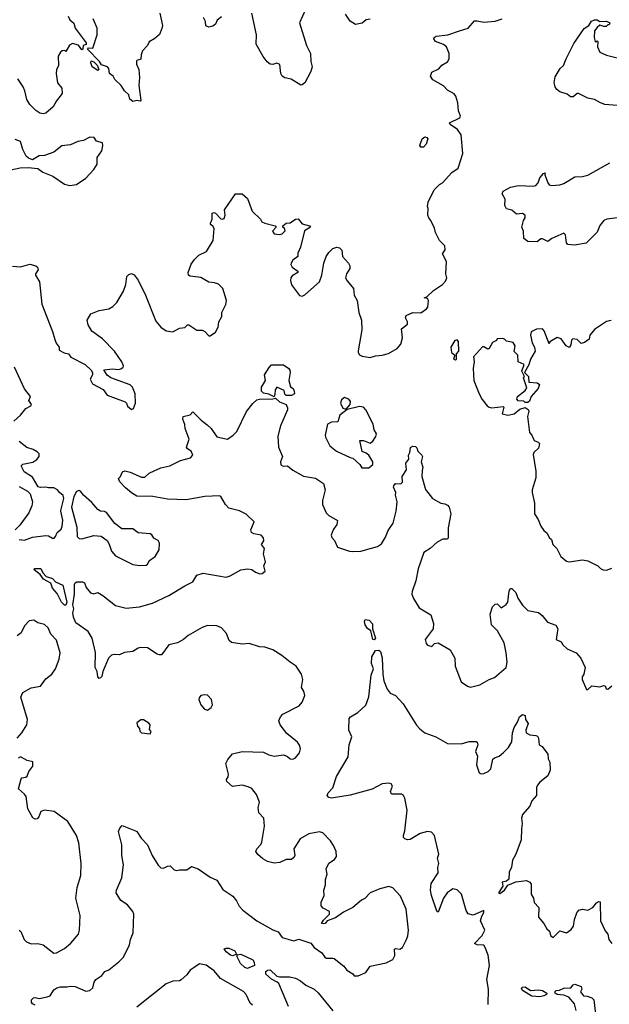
# Model space of a CAD drawing. Extents: x 2056909 to 2160450, y 827444 to 1016825.
# Tile 303 of 501: x 2115388 to 2119806, y 930750 to 938129. Entities that reach past the tile are written whole.
import ezdxf

# ---------------------------------------------------------------- set-up
doc = ezdxf.new("R2010")
doc.units = 0

msp = doc.modelspace()

# ---------------------------------------------------------------- linework, layer by layer
at = {"layer": '0CON10XD'}
for points in [[(2116438.1, 938178.1), (2116459.2, 938085), (2116453.8, 938063.8), (2116435, 938017.5), (2116401.7, 937988.3), (2116357.3, 937962.7), (2116346.7, 937935), (2116308.6, 937895), (2116297.5, 937865), (2116295, 937832.5), (2116266.2, 937823.8), (2116262.7, 937817.3), (2116262.9, 937795), (2116280, 937755), (2116286.7, 937695), (2116280.5, 937635), (2116296.7, 937525), (2116291.7, 937518.3), (2116265, 937522.5), (2116235, 937516.2), (2116214.3, 937534.3), (2116206.7, 937566.7), (2116172.5, 937595), (2116147.5, 937635), (2116101.2, 937681.2), (2116088.8, 937705), (2116060, 937725), (2116055.9, 937764.1), (2116047.5, 937775), (2116000.7, 937790.7), (2115986.4, 937816.4), (2115900, 937905), (2115902.5, 937917.5), (2115937.5, 937915), (2115969.2, 938015), (2115969.2, 938065), (2115938, 938135)], [(2117528.8, 938205), (2117485.6, 938105), (2117536.5, 937935), (2117567.1, 937875), (2117568.6, 937815), (2117579.2, 937775), (2117570.3, 937739.7), (2117525, 937656.7), (2117505, 937640), (2117495, 937638.8), (2117422.7, 937682.7), (2117375, 937693.8), (2117355, 937706.7), (2117343.8, 937725), (2117337, 937793), (2117315, 937803.3), (2117285, 937793.3), (2117265, 937796.7), (2117242.8, 937812.8), (2117212, 937852), (2117160.8, 937945), (2117163.5, 938015), (2117128, 938178)], [(2118015, 938132.5), (2117985, 938127.5), (2117955, 938103.8), (2117905, 938093.3), (2117865, 938117.5), (2117829.5, 938169.5)], [(2115750.9, 938155), (2115765, 938128.1), (2115793.7, 938103.7), (2115805, 938064.2), (2115887.5, 937955), (2115887.5, 937942.5), (2115863.6, 937936.4), (2115861.7, 937908.3), (2115855, 937902.5), (2115828.3, 937938.3), (2115785, 937950), (2115762.3, 937937.7), (2115735, 937890), (2115726.7, 937896.7), (2115706.4, 937896.4), (2115693.8, 937885), (2115677.5, 937855), (2115680, 937785), (2115665, 937752.5), (2115661.4, 937725), (2115671.9, 937655), (2115704.6, 937614.6), (2115706.9, 937575), (2115665, 937521.2), (2115639.2, 937475), (2115585, 937428.6), (2115565, 937422.9), (2115538.1, 937428.1), (2115508.1, 937448.1), (2115464, 937494), (2115441.3, 937531.3), (2115427.1, 937595), (2115413.5, 937625), (2115375.6, 937685.6)], [(2116900.8, 938149.2), (2116867.5, 938125), (2116856.7, 938095), (2116835, 938080), (2116805, 938073.3), (2116783.8, 938083.8), (2116780, 938115), (2116765.8, 938145)], [(2117476.1, 936636.1), (2117505, 936600), (2117560, 936585), (2117567.5, 936575), (2117523, 936547), (2117491.9, 936425), (2117471.7, 936378.3), (2117471.2, 936355), (2117435, 936326), (2117421.2, 936305), (2117418.8, 936295), (2117430, 936275), (2117472.5, 936245), (2117473.3, 936235), (2117430.9, 936209.1), (2117418.8, 936195), (2117416.2, 936175), (2117425, 936142.5), (2117485, 936062.5), (2117505, 936056.2), (2117525, 936066.2), (2117635.5, 936165), (2117652.9, 936215), (2117667.5, 936305), (2117685.8, 936355), (2117704.2, 936385), (2117735, 936414.2), (2117765, 936423.3), (2117785, 936420), (2117802, 936402), (2117806.7, 936355), (2117853, 936303), (2117861.4, 936285), (2117861.4, 936265), (2117838, 936225), (2117830, 936195), (2117842.1, 936172.1), (2117890, 936115), (2117893.8, 936065), (2117916, 936025), (2117930, 935935), (2117948.3, 935878.3), (2117952, 935805), (2117923.8, 935646.2), (2117923.8, 935635), (2117935, 935617.5), (2117955, 935606.7), (2118015, 935596.7), (2118055, 935610), (2118105, 935614.3), (2118152.1, 935627.9), (2118216.7, 935665), (2118245, 935697.5), (2118257.5, 935745), (2118248.3, 935811.7), (2118293, 935847), (2118293.3, 935865), (2118280, 935895), (2118285, 935912.5), (2118335, 935933.3), (2118395, 935931.2), (2118437.7, 935962.3), (2118446.2, 935975), (2118452.5, 936025), (2118445, 936040), (2118420, 936045), (2118438.3, 936051.7), (2118489.5, 936100.5), (2118557.5, 936145), (2118580, 936170), (2118588.2, 936195), (2118581.4, 936225), (2118587.3, 936317.3), (2118557.5, 936375), (2118576.1, 936403.9), (2118573, 936433), (2118533.8, 936475), (2118503.3, 936535), (2118495.9, 936565.9), (2118468.8, 936625), (2118454.3, 936644.3), (2118446.2, 936665), (2118450, 936715), (2118445, 936730), (2118448.3, 936761.7), (2118493.8, 936855), (2118535, 936893.3), (2118557.5, 936905), (2118627.2, 936982.8), (2118673.3, 937015), (2118708.8, 937125), (2118696.2, 937265), (2118669.2, 937305), (2118614.4, 937344.4), (2118610, 937355), (2118685, 937394.3), (2118690, 937405), (2118675.5, 937445), (2118670, 937505), (2118656.6, 937556.6), (2118645, 937572), (2118595, 937601.2), (2118564.1, 937634.1), (2118485, 937677.5), (2118466.7, 937705), (2118476.7, 937735), (2118529.3, 937760.7), (2118551.7, 937788.3), (2118595, 937812.5), (2118606.7, 937835), (2118606.2, 937875), (2118586.1, 937926.1), (2118563.6, 937943.6), (2118504.4, 937964.4), (2118492, 937985), (2118494.2, 937995.8), (2118510, 938005), (2118597.5, 938015), (2118684.6, 938045.4), (2118748.8, 938065), (2118795, 938120), (2118815, 938121.2), (2118865, 938110), (2118951.7, 938118.3), (2119004.6, 938135.4)], [(2119865, 937486.3), (2119773.9, 937493.9), (2119739.2, 937505), (2119695, 937530), (2119645, 937540), (2119575, 937576.5), (2119564.6, 937575.4), (2119535, 937551.1), (2119515, 937551.8), (2119491.6, 937571.6), (2119435, 937589.1), (2119411.9, 937605), (2119399.4, 937625), (2119393.3, 937655), (2119399.3, 937700.7), (2119437.7, 937762.3), (2119464.1, 937785.9), (2119481.9, 937835), (2119539.7, 937950.3), (2119617.5, 938062.5), (2119652.5, 938085), (2119673.3, 938116.7), (2119695, 938126.7), (2119715, 938127.5), (2119736.4, 938116.4), (2119785, 938116.7), (2119810, 938105), (2119805, 938090), (2119795, 938090), (2119781.7, 938078.3), (2119765, 938077.5), (2119735, 938087.5), (2119715, 938070), (2119694.3, 938045.7), (2119692, 937995), (2119700, 937965), (2119705, 937960), (2119715, 937970), (2119720, 937965), (2119716.7, 937925), (2119735, 937884.2), (2119785, 937863.3), (2119875, 937840)], [(2115975, 937747.5), (2115930.8, 937775), (2115922, 937805), (2115925, 937820), (2115945, 937813.3), (2115968.3, 937788.3), (2115982.5, 937755), (2115975, 937747.5)], [(2115265, 936990), (2115391.2, 937018.8), (2115452.3, 937022.3), (2115523.3, 937013.3), (2115562.5, 936985), (2115636.1, 936956.1), (2115725, 936896), (2115765, 936885.8), (2115815, 936894.2), (2115885, 936940), (2115943.3, 937005), (2115970, 937045), (2115970, 937095), (2116003.3, 937145), (2116012.5, 937185), (2116010, 937205), (2115965, 937217.5), (2115945.9, 937245.9), (2115915, 937248.8), (2115865.9, 937224.1), (2115824.2, 937215.8), (2115768.8, 937191.2), (2115705, 937184), (2115645, 937136.7), (2115575, 937110), (2115535, 937108.8), (2115485, 937078.8), (2115455, 937090), (2115437.5, 937105), (2115411.2, 937155), (2115393.3, 937215), (2115355, 937230.8)], [(2118415, 937173.3), (2118395, 937173.3), (2118386.2, 937185), (2118405, 937236.7), (2118425, 937250), (2118440, 937245), (2118447.5, 937235), (2118433.3, 937195), (2118415, 937173.3)], [(2119345, 936467.5), (2119305, 936487.5), (2119293, 936487), (2119266, 936464), (2119195, 936467.5), (2119165, 936490), (2119162.5, 936545), (2119150, 936575), (2119163.3, 936625), (2119176.7, 936645), (2119176, 936665), (2119156.3, 936676.3), (2119110.6, 936670.6), (2119075, 936701.2), (2119035, 936712.5), (2119023.6, 936736.4), (2119026.7, 936785), (2119002.5, 936825), (2119010, 936845), (2119065, 936873.3), (2119125, 936886), (2119235, 936881.2), (2119255, 936886.2), (2119273.3, 936905), (2119285, 936942.5), (2119313.6, 936976.4), (2119325, 936980), (2119322.5, 936965), (2119345.8, 936905), (2119355, 936892), (2119375, 936886), (2119435, 936892), (2119465, 936901.2), (2119547.7, 936952.3), (2119605, 936954.3), (2119645, 936962.9), (2119808.9, 937055)], [(2115335, 936281.2), (2115395, 936277.5), (2115465, 936296.7), (2115510, 936285), (2115522.5, 936275), (2115526, 936255), (2115507.5, 936225), (2115507.5, 936215), (2115537.5, 936165), (2115553.9, 935996.1), (2115635, 935792.5), (2115652.5, 935732.5), (2115661.2, 935705), (2115683.3, 935675), (2115685, 935653.3), (2115721.7, 935631.7), (2115753.8, 935625), (2115770.8, 935600.8), (2115880, 935545), (2115923, 935503), (2115933.8, 935485), (2115933.6, 935466.4), (2115917.5, 935435), (2115935, 935401.2), (2116015, 935356.7), (2116045, 935316.2), (2116177.5, 935265), (2116187.5, 935255), (2116195, 935232.5), (2116225, 935207.5), (2116240, 935215), (2116256.7, 935255), (2116253.8, 935325), (2116234, 935375), (2116215, 935391.9), (2116071.2, 935445), (2116044, 935465), (2116020, 935505), (2116085, 935512.9), (2116125, 935506.8), (2116145, 935512.5), (2116163.8, 935525), (2116166, 935535), (2116152.9, 935565), (2116097.5, 935645), (2116007.8, 935737.8), (2115928.8, 935795), (2115902.3, 935842.3), (2115893.6, 935876.4), (2115922.5, 935925), (2115985, 935950), (2116055, 935963.1), (2116085, 935980), (2116115, 936009.2), (2116165.6, 936095), (2116182.9, 936145), (2116191.1, 936205), (2116205, 936219.2), (2116225, 936226.2), (2116247, 936217), (2116275, 936176.7), (2116330, 936065), (2116408.8, 935868.8), (2116445, 935823.8), (2116485, 935796.7), (2116535, 935790), (2116585, 935817.5), (2116625, 935823.3), (2116645, 935842.5), (2116655, 935842.5), (2116715, 935803.3), (2116755, 935802.5), (2116775, 935792.5), (2116805, 935760), (2116815, 935760), (2116855, 935786.7), (2116876.7, 935825), (2116881.2, 935865), (2116902.5, 935905), (2116903.3, 935935), (2116932, 935995), (2116937.5, 936025), (2116911.2, 936115), (2116877.3, 936147.3), (2116847, 936157), (2116805, 936161.2), (2116745, 936196), (2116665, 936206.2), (2116653.8, 936215), (2116650, 936235), (2116674.2, 936295.8), (2116698.3, 936331.7), (2116731.2, 936365), (2116787.6, 936392.4), (2116837.5, 936475), (2116845.4, 936565), (2116835, 936582.5), (2116818, 936595), (2116816.9, 936605), (2116831.1, 936635), (2116831.1, 936678.9), (2116845, 936684.2), (2116855, 936679.2), (2116895, 936637.5), (2116906, 936634), (2116920, 936640), (2116928.8, 936665), (2116923.3, 936705), (2117005, 936823.3), (2117055, 936823.3), (2117095, 936790), (2117131.2, 936695), (2117192.5, 936635), (2117203.3, 936615), (2117225, 936602.9), (2117303, 936583), (2117310, 936575), (2117282.5, 936545), (2117295, 936523.3), (2117335, 936518.8), (2117355, 936523.8), (2117377, 936547), (2117372.5, 936565), (2117360, 936575), (2117360, 936585), (2117385, 936603.3), (2117415, 936606), (2117456.1, 936633.9), (2117476.1, 936636.1)], [(2119866.7, 936645), (2119786.8, 936633.2), (2119765.4, 936624.6), (2119734.6, 936585.4), (2119715, 936536), (2119633.3, 936455), (2119545, 936439.1), (2119494.3, 936444.3), (2119486, 936456), (2119477, 936517), (2119465, 936530), (2119375, 936490), (2119345, 936467.5)], [(2119820, 935875), (2119785, 935866.2), (2119695, 935806), (2119660.8, 935765), (2119656.5, 935733.5), (2119619.7, 935710.3), (2119595, 935701.2), (2119565, 935732.5), (2119533, 935737), (2119522.7, 935727.3), (2119518.8, 935691.2), (2119505, 935672.5), (2119483.3, 935685), (2119445, 935737.5), (2119415, 935747.5), (2119360, 935715), (2119355, 935700), (2119317.7, 935797.7), (2119305, 935813.3), (2119260.7, 935809.3), (2119220.7, 935789.3), (2119216.7, 935765), (2119227, 935707), (2119246.2, 935675), (2119250, 935645), (2119216.2, 935585), (2119202.5, 935542.5), (2119170, 935485), (2119200, 935455), (2119203, 935413), (2119265, 935407.5), (2119282.5, 935395), (2119273.8, 935365), (2119220, 935305), (2119209.3, 935270.7), (2119195, 935260), (2119175, 935260), (2119165, 935270), (2119122.3, 935272.3), (2119112.5, 935285), (2119118.8, 935305), (2119175, 935348.8), (2119188.8, 935368.8), (2119162.5, 935445), (2119170, 935455), (2119150, 935495), (2119167.5, 935545), (2119124, 935565), (2119120, 935615), (2119093, 935643), (2119100, 935685), (2119085, 935710), (2119035, 935720), (2119020, 935735), (2119005, 935740), (2118965, 935737.5), (2118960, 935725), (2118931.2, 935708.8), (2118906.2, 935663.8), (2118895, 935660), (2118865, 935677.5), (2118855, 935677.5), (2118788.3, 935601.7), (2118793.8, 935565), (2118786.2, 935515), (2118790, 935425), (2118830, 935325), (2118853.4, 935283.4), (2118892, 935235), (2118905, 935224.3), (2118925, 935220), (2119010, 935230), (2119016.7, 935225), (2119002.5, 935175), (2119045, 935166), (2119092.5, 935175), (2119135, 935211.2), (2119175, 935222.5), (2119198.3, 935208.3), (2119202.5, 935195), (2119193.8, 935155), (2119208.8, 935035), (2119225.7, 935015.7), (2119243.8, 934975), (2119274, 934964), (2119282, 934952), (2119275, 934918.8), (2119240.8, 934885), (2119235, 934870), (2119256, 934745), (2119256, 934695), (2119228.8, 934605), (2119228.8, 934585), (2119246.2, 934505), (2119246.9, 934425), (2119274.3, 934384.3), (2119292.6, 934332.6), (2119315, 934301.2), (2119340.5, 934280.5), (2119355, 934247.5), (2119372.5, 934232.5), (2119384.2, 934195), (2119412, 934165), (2119443.8, 934105), (2119485, 934071.2), (2119505, 934066.7), (2119605, 934080.8), (2119644.1, 934074.1), (2119720, 934035), (2119740, 934015), (2119760, 934005), (2119785, 934003.8)], [(2118655, 935580), (2118660, 935585), (2118660, 935625), (2118677.5, 935645), (2118676.1, 935716.1), (2118665, 935730), (2118650, 935725), (2118620, 935675), (2118624.1, 935634.1), (2118650, 935615), (2118640, 935585), (2118655, 935580)], [(2115345, 935120), (2115395, 935165.8), (2115435, 935214.4), (2115470.6, 935235), (2115475.6, 935245.6), (2115457.5, 935275), (2115470, 935305), (2115425, 935363.3), (2115349.2, 935525)], [(2117295, 935302.5), (2117255, 935322), (2117215, 935330), (2117201.2, 935345), (2117200, 935375), (2117230, 935425), (2117221.7, 935468.3), (2117256.4, 935523.6), (2117275, 935542.5), (2117365, 935541.2), (2117403.9, 935513.9), (2117411.7, 935501.7), (2117414.1, 935484.1), (2117403.8, 935425), (2117417.5, 935377.5), (2117436.2, 935365), (2117445.8, 935345.8), (2117446.7, 935325), (2117425, 935312.5), (2117385, 935312), (2117375, 935322.5), (2117369.7, 935349.7), (2117315, 935374.3), (2117301.5, 935355), (2117301.1, 935318.9), (2117295, 935302.5)], [(2116345.7, 931945), (2116380, 931865), (2116425, 931793.3), (2116445, 931773.8), (2116465, 931770), (2116495, 931786), (2116515, 931787.5), (2116545, 931758.8), (2116565, 931753.8), (2116585, 931759.2), (2116641.2, 931758.8), (2116675, 931783.3), (2116726.1, 931766.1), (2116815, 931702), (2116865, 931681.2), (2116910.5, 931610.5), (2116985, 931561.2), (2117014, 931525), (2117032, 931485), (2117060, 931455), (2117165.5, 931375.5), (2117285, 931308), (2117325, 931293.8), (2117355, 931252), (2117443.3, 931226.7), (2117479.3, 931239.3), (2117569.5, 931209.5), (2117593.8, 931175), (2117653.3, 931135), (2117675, 931102.5), (2117685, 931097.1), (2117733.6, 931096.4), (2117745, 931093.3), (2117815.9, 931035.9), (2117840, 931005), (2117885, 930977.5), (2117895, 930963.3), (2117905, 930962.5), (2117925, 930963.8), (2117980.7, 930989.3), (2118015, 931036.2), (2118135, 931060), (2118185, 931087.1), (2118199.5, 931115), (2118197.1, 931162.9), (2118205, 931168.1), (2118236.2, 931163.8), (2118255.7, 931175), (2118287.1, 931235), (2118295.6, 931264.4), (2118301.9, 931305), (2118283.2, 931463.2), (2118241.8, 931561.8), (2118185, 931624.2), (2118155, 931634.2), (2118086.1, 931616.1), (2118014.5, 931585.5), (2117975, 931544), (2117948.3, 931531.7), (2117885, 931475.8), (2117815, 931440.8), (2117755, 931398.8), (2117693.3, 931376.7), (2117677.5, 931355), (2117665, 931352.5), (2117650, 931355), (2117665, 931380), (2117710, 931425), (2117710, 931445), (2117661.7, 931471.7), (2117648.3, 931488.3), (2117646.7, 931515), (2117670, 931565), (2117666.7, 931605), (2117678.8, 931645), (2117678.8, 931685), (2117691.2, 931725), (2117683.6, 931766.4), (2117705, 931807.5), (2117747.5, 931835), (2117763, 931857), (2117760, 931895), (2117740.7, 931940.7), (2117716.7, 931975), (2117660, 932035), (2117635, 932044), (2117555, 932028), (2117490.3, 931989.7), (2117441.2, 931915), (2117450, 931865), (2117445, 931852.5), (2117425, 931836.7), (2117385, 931836.7), (2117337.3, 931812.7), (2117295, 931808), (2117245, 931821.2), (2117209.3, 931839.3), (2117172.3, 931872.3), (2117158, 931895), (2117164.2, 931915), (2117195, 931948.8), (2117201.4, 931965), (2117222, 932085), (2117217.1, 932145), (2117180.8, 932185), (2117174.3, 932225.7), (2117184, 932265), (2117161.7, 932321.7), (2117126.6, 932366.6), (2117101.2, 932378.8), (2117055, 932392), (2116983.6, 932383.6), (2116939.3, 932419.3), (2116938.8, 932435), (2116950, 932455), (2116952, 932475), (2116933.3, 932555), (2116946.7, 932585), (2116983.4, 932626.6), (2117055, 932645.7), (2117215, 932640.6), (2117255, 932619.5), (2117295, 932609.4), (2117365, 932620), (2117395, 932607.5), (2117415, 932589.2), (2117433.9, 932586.1), (2117455, 932596.7), (2117484.1, 932635.9), (2117491.2, 932665), (2117485, 932692.5), (2117470, 932715), (2117389.7, 932779.7), (2117340, 932845), (2117330.8, 932875), (2117341.4, 932905), (2117360, 932925), (2117482.6, 932987.4), (2117504.2, 933015), (2117524, 933065), (2117517.3, 933097.3), (2117500.8, 933125), (2117509.4, 933185), (2117500, 933225), (2117460.6, 933285), (2117414.7, 933314.7), (2117352.9, 933365), (2117285, 933407.5), (2117225, 933426.7), (2117185, 933429.4), (2117107.5, 933455), (2117055, 933450), (2116975, 933461.9), (2116957.2, 933477.2), (2116938, 933528), (2116900.8, 933570.8), (2116865, 933585.6), (2116795, 933589.2), (2116756, 933575), (2116651.2, 933515), (2116616.2, 933485), (2116570.6, 933459.4), (2116505, 933443.3), (2116450.5, 933369.5), (2116435, 933368), (2116417.5, 933375), (2116345, 933422), (2116295.8, 933424.2), (2116275, 933419.2), (2116235, 933394.2), (2116173.9, 933386.1), (2116135, 933369.2), (2116095, 933371.9), (2116075, 933365.8), (2116054, 933345), (2116010.5, 933245), (2116002.6, 933207.4), (2115995, 933195.8), (2115985, 933192.9), (2115975, 933203.8), (2115969.4, 933245), (2115953.5, 933275), (2115956.9, 933386.9), (2115932.1, 933495), (2115901.1, 933545), (2115809.8, 933609.8), (2115791.8, 933651.8), (2115786.7, 933683.3), (2115792.9, 933715), (2115786.2, 933745), (2115798.1, 933825), (2115799.2, 933895), (2115805, 933908.8), (2115817, 933917), (2115860, 933915), (2115875, 933907.5), (2115887.5, 933875), (2115920, 933835), (2115945, 933827.5), (2115975, 933836.2), (2116011.2, 933815), (2116105, 933738), (2116185, 933720), (2116285, 933729.1), (2116384.1, 933755.9), (2116506.5, 933813.5), (2116626.7, 933885), (2116686.2, 933915), (2116714.8, 933965.3), (2116762.1, 933982.1), (2116935, 933950), (2116965, 933960), (2117045, 934006.9), (2117095, 934014.2), (2117127.7, 934007.7), (2117155, 933987.5), (2117186.7, 933976.7), (2117205, 933978.8), (2117227.5, 933995), (2117216.7, 934035), (2117230, 934065), (2117216.2, 934125), (2117223.8, 934165), (2117201.2, 934195), (2117216.5, 934223.5), (2117215, 934246.7), (2117196.7, 934265), (2117142.5, 934275), (2117126, 934285), (2117121.4, 934305), (2117145.8, 934365), (2117085, 934422.9), (2117035, 934449.1), (2116955, 934469.2), (2116930.5, 934495), (2116895.7, 934555), (2116885, 934560.6), (2116775.5, 934554.5), (2116635, 934531.4), (2116495, 934536.9), (2116385, 934556.9), (2116265, 934559.2), (2116225, 934582), (2116180.3, 934620.3), (2116137.5, 934665), (2116128.3, 934691.7), (2116142.5, 934705), (2116158.3, 934741.7), (2116175, 934748.8), (2116215, 934738.6), (2116301.7, 934701.7), (2116325, 934700.8), (2116359.2, 934730.8), (2116395, 934748.8), (2116445, 934769.5), (2116513.3, 934785), (2116594.2, 934825.8), (2116667.5, 934845), (2116686.2, 934865), (2116673.3, 934895), (2116645, 934913.8), (2116638, 934925), (2116658.1, 934985), (2116628.9, 935065), (2116625.6, 935095.6), (2116610.8, 935135), (2116613.8, 935155), (2116665, 935167.5), (2116685, 935190), (2116747.1, 935127.1), (2116793.1, 935093.1), (2116822.9, 935065), (2116865, 935004), (2116945, 934986), (2116988.8, 935015), (2117015, 935043.8), (2117088.3, 935191.7), (2117135, 935252), (2117165, 935279.2), (2117185, 935285.6), (2117285, 935286.7), (2117305, 935292), (2117336.2, 935265), (2117385, 935246), (2117395, 935220), (2117394, 935205), (2117341.4, 935085), (2117322.1, 935007.9), (2117326.7, 934925), (2117357.5, 934855), (2117342, 934815), (2117344.1, 934794.1), (2117362.3, 934782.3), (2117395, 934786), (2117435, 934753.8), (2117515, 934707.5), (2117605, 934692), (2117665, 934653.3), (2117677.5, 934605), (2117656.7, 934526.7), (2117656.7, 934495), (2117685, 934432.5), (2117705, 934412.5), (2117768.8, 934375), (2117765.6, 934345), (2117736.9, 934305), (2117722.5, 934265), (2117727.3, 934247.3), (2117746.2, 934225), (2117770, 934175), (2117860, 934145), (2117883.1, 934143.1), (2117945, 934146.7), (2118025, 934167.3), (2118068.2, 934181.8), (2118098.3, 934201.7), (2118129.1, 934250.9), (2118149.9, 934300.1), (2118186.1, 934355), (2118208.2, 934445), (2118216.2, 934515), (2118203.8, 934565), (2118206.1, 934586.1), (2118188.8, 934625), (2118190.8, 934635), (2118205, 934652.5), (2118245, 934651.2), (2118257.7, 934662.3), (2118253.2, 934706.8), (2118286.2, 934755), (2118282.5, 934805), (2118303.8, 934835), (2118301.2, 934865), (2118312.5, 934885), (2118316.4, 934923.6), (2118335, 934933.3), (2118355, 934930), (2118365, 934920), (2118372.5, 934895), (2118402.5, 934865), (2118406.7, 934855), (2118396, 934815), (2118407.8, 934775), (2118405, 934750), (2118401.4, 934705), (2118428.3, 934608.3), (2118480.9, 934540.9), (2118545, 934506.7), (2118575, 934501.2), (2118595, 934490), (2118606, 934475), (2118618, 934425), (2118599.3, 934320.7), (2118600, 934245), (2118593.3, 934236.7), (2118560, 934235), (2118515.9, 934214.1), (2118463.4, 934166.6), (2118415.7, 934135), (2118375, 934012.5), (2118357.3, 933922.7), (2118329.4, 933845), (2118327.5, 933825), (2118340.3, 933790.3), (2118382.3, 933722.3), (2118468.3, 933668.3), (2118490, 933605), (2118486.7, 933565), (2118427.5, 933485), (2118433.8, 933455), (2118445, 933442.5), (2118477.5, 933432.5), (2118497.5, 933455), (2118525, 933460), (2118615, 933407.5), (2118648, 933345), (2118651.2, 933285), (2118696, 933166), (2118744.3, 933134.3), (2118765, 933128), (2118835, 933143.6), (2118905, 933184.5), (2118945, 933200), (2119033.6, 933275), (2119041.9, 933315), (2119034.5, 933385), (2119017.9, 933457.9), (2118968.3, 933548.3), (2118924.2, 933595), (2118913.3, 933675), (2118931.4, 933728.6), (2118951.7, 933748.3), (2118965, 933752.5), (2118995, 933721.2), (2119034.1, 933745.9), (2119046.7, 933765), (2119055, 933850), (2119065, 933866.7), (2119075, 933866), (2119107, 933837), (2119121.5, 933795), (2119155, 933742.5), (2119195, 933701.2), (2119275, 933686.2), (2119303.9, 933663.9), (2119344.2, 933614.2), (2119405, 933591.2), (2119420, 933565), (2119415.8, 933534.2), (2119407.5, 933485), (2119445.9, 933465.9), (2119457.5, 933445), (2119490, 933415), (2119557.5, 933385), (2119592.5, 933345), (2119626, 933275), (2119616.2, 933225), (2119603.8, 933205), (2119603.3, 933185), (2119635, 933110), (2119645, 933110), (2119675, 933136), (2119735, 933128.6), (2119765, 933138.8), (2119776.4, 933136.4), (2119783.3, 933115), (2119795, 933112), (2119825, 933136.7)], [(2117835, 935210), (2117864, 935245), (2117867.3, 935267.3), (2117855, 935286.2), (2117822.3, 935297.7), (2117799.1, 935280.9), (2117793.3, 935255), (2117808.8, 935218.8), (2117835, 935210)], [(2118005, 934770), (2118033.6, 934796.4), (2118035.5, 934815), (2118005, 934865.4), (2117985, 934881.5), (2117953.3, 934893.3), (2117937.5, 934975), (2117965, 934974.2), (2118015, 934955.7), (2118035, 934969.4), (2118056.2, 935005), (2118060.6, 935025), (2118044.3, 935055), (2118037.6, 935097.6), (2117981.2, 935205), (2117964.2, 935224.2), (2117935, 935229.4), (2117841.7, 935208.3), (2117786.7, 935165), (2117772.5, 935115), (2117725, 935113.5), (2117695, 935096.7), (2117676.2, 935015), (2117679.5, 934999.5), (2117711.2, 934935), (2117762.5, 934895), (2117865, 934846.7), (2117885, 934842.5), (2117937.5, 934795), (2117951.7, 934771.7), (2118005, 934770)], [(2115385, 934234.4), (2115425, 934229.4), (2115485, 934250.8), (2115585, 934264.2), (2115605, 934261.2), (2115633.6, 934243.6), (2115646.2, 934243.8), (2115657.1, 934255), (2115668, 934285), (2115698.3, 934311.7), (2115707.8, 934332.2), (2115710.7, 934379.3), (2115697.5, 934445), (2115699.8, 934460.2), (2115720.3, 934539.7), (2115713.3, 934563.3), (2115686, 934585), (2115672.5, 934605), (2115645, 934620), (2115605, 934620), (2115585, 934626.7), (2115545, 934622), (2115527.7, 934627.7), (2115485, 934700), (2115421.7, 934741.7), (2115403.3, 934775), (2115400, 934785), (2115412, 934798), (2115485.9, 934814.1), (2115517.3, 934832.7), (2115533.8, 934855), (2115533.3, 934875), (2115520.5, 934890.5), (2115488.8, 934908.8), (2115442.3, 934922.3), (2115385, 934967.5)], [(2115385, 934630), (2115447.5, 934595), (2115466.7, 934575), (2115483.3, 934515), (2115478.8, 934485), (2115455.7, 934434.3), (2115389.1, 934340.9), (2115353.8, 934305)], [(2116285, 934038.8), (2116335, 934041.2), (2116345, 934047.5), (2116360, 934075), (2116403.3, 934105), (2116433.3, 934155), (2116436.2, 934205), (2116426.7, 934225), (2116393.6, 934243.6), (2116379.3, 934269.3), (2116365, 934276.7), (2116275, 934283.8), (2116235, 934313.3), (2116154.3, 934314.3), (2116102.4, 934352.4), (2116040, 934435), (2116024, 934444), (2115995, 934446.2), (2115975, 934458.8), (2115929.7, 934509.7), (2115866.7, 934565), (2115845, 934596.7), (2115835, 934600), (2115815, 934593.3), (2115794.2, 934555.8), (2115775.4, 934475), (2115815.7, 934325), (2115818.8, 934255), (2115835, 934242), (2115855, 934238), (2115945, 934262.5), (2115997.7, 934257.7), (2116043.3, 934225), (2116058.8, 934198.8), (2116075.8, 934145), (2116105, 934111.4), (2116235, 934046.2), (2116285, 934038.8)], [(2115735, 933741.2), (2115725, 933742.5), (2115701.2, 933765), (2115668.7, 933828.7), (2115635, 933870), (2115621.4, 933905), (2115566.2, 933935), (2115540.5, 933970.5), (2115498, 934005), (2115500, 934015), (2115546.3, 934016.3), (2115562.6, 933982.6), (2115586.6, 933956.6), (2115635, 933940), (2115656.3, 933916.3), (2115711.5, 933891.5), (2115740.8, 933765), (2115735, 933741.2)], [(2119785, 934003.8), (2119825, 934018)], [(2115370.6, 932745), (2115404.4, 932785), (2115442.5, 932845), (2115447.8, 932885), (2115397.5, 933052.5), (2115413, 933087), (2115475, 933122.5), (2115545, 933133.8), (2115585, 933188.8), (2115628, 933225), (2115657.5, 933265), (2115684.5, 933335.5), (2115691.5, 933385), (2115665, 933480), (2115621.4, 933525), (2115602.3, 933572.3), (2115575, 933596.2), (2115525, 933608.8), (2115495, 933629.2), (2115460, 933625), (2115425, 933586.7), (2115400, 933535), (2115369.3, 933510.7)], [(2118045, 933480.4), (2118033.1, 933485), (2118019.3, 933549.3), (2117995, 933567.5), (2117976.9, 933595), (2117970.9, 933619.1), (2117976, 933634), (2118007.9, 933627.9), (2118031.7, 933601.7), (2118032.9, 933562.9), (2118054.6, 933495), (2118045, 933480.4)], [(2118898.3, 930748.3), (2118900, 930865), (2118888.8, 930935), (2118908.6, 931041.4), (2118897.4, 931117.4), (2118877, 931177), (2118865, 931194), (2118817.1, 931197.1), (2118796.7, 931205), (2118852.9, 931265), (2118874.7, 931305), (2118840.7, 931375), (2118850, 931410), (2118865, 931437.5), (2118865, 931452.5), (2118785, 931418.9), (2118749.4, 931429.4), (2118734, 931454), (2118697.6, 931575), (2118665, 931608.5), (2118635, 931615.5), (2118590.6, 931585), (2118564, 931546), (2118525, 931440), (2118515, 931447.5), (2118473.1, 931565), (2118465.7, 931605), (2118471.4, 931655), (2118524.5, 931735), (2118521.4, 931775), (2118530, 931805), (2118520, 931845), (2118529.2, 931875), (2118495.8, 932015), (2118475, 932041.2), (2118445, 932046.2), (2118389.7, 932030.3), (2118315, 931986.2), (2118295, 931984), (2118275, 931990), (2118265, 932000), (2118263.3, 932015), (2118275, 932050), (2118291.9, 932205), (2118274.3, 932295), (2118264.3, 932315), (2118250, 932325), (2118175, 932326.2), (2118167.5, 932345), (2118181.4, 932385), (2118172.7, 932402.7), (2118155, 932406.9), (2118105, 932402.9), (2118028.3, 932361.7), (2117865, 932318), (2117725, 932294.4), (2117705, 932299.2), (2117692, 932315), (2117700, 932335), (2117735, 932372.5), (2117763.2, 932456.8), (2117850.6, 932605), (2117855.8, 932695), (2117877.5, 932755), (2117855.6, 932805), (2117857.1, 932892.9), (2117865.9, 932904.1), (2117922.3, 932937.7), (2117983, 932993), (2118005.3, 933054.7), (2118022, 933218), (2118040, 933265), (2118025.6, 933305), (2118027.8, 933355), (2118055, 933401.2), (2118078.1, 933405), (2118090.8, 933395), (2118105, 933347.5), (2118108.1, 933225), (2118117.5, 933175), (2118141.8, 933111.8), (2118165, 933082.2), (2118205, 933064.4), (2118261.7, 933001.7), (2118362.7, 932842.7), (2118386, 932815), (2118425, 932785.8), (2118505.6, 932755.6), (2118595, 932705.7), (2118697.4, 932702.6), (2118755, 932720), (2118809.5, 932719.5), (2118816.7, 932715), (2118821.2, 932695), (2118803.8, 932645), (2118819.3, 932610.7), (2118810.8, 932545), (2118830, 932485), (2118845, 932478), (2118865, 932480), (2118898.8, 932495), (2118917.5, 932515), (2118933.6, 932586.4), (2118945, 932597.1), (2118981.4, 932608.6), (2119013.9, 932636.1), (2119051.1, 932675), (2119075, 932716), (2119080, 932785), (2119093.5, 932825), (2119119.2, 932865), (2119133.8, 932905), (2119155, 932923.3), (2119176.2, 932915), (2119178.8, 932885), (2119197.1, 932855), (2119181.2, 932805), (2119183.3, 932785), (2119209.5, 932769.5), (2119255.9, 932765.9), (2119269.4, 932759.4), (2119276, 932745), (2119280, 932695), (2119303, 932683), (2119346.4, 932625), (2119348.9, 932588.9), (2119360.8, 932565), (2119363.3, 932505), (2119345, 932462.5), (2119285.4, 932414.6), (2119267.4, 932392.6), (2119260.4, 932375), (2119260, 932315), (2119226.9, 932275), (2119210, 932235), (2119156.8, 932173.2), (2119148.8, 932145), (2119154.5, 932105), (2119148.9, 932065), (2119147, 931983), (2119105.6, 931875), (2119080.7, 931829.3), (2119072.9, 931777.1), (2119055, 931740), (2119052.2, 931687.8), (2119037, 931673), (2119004, 931665), (2119008.1, 931635), (2118976.7, 931585), (2118985, 931580.8), (2119020.6, 931605), (2119046, 931644), (2119105, 931669.2), (2119185, 931679.2), (2119210, 931665), (2119220.7, 931650.7), (2119220.6, 931575), (2119239.2, 931545), (2119244.3, 931514.3), (2119277.5, 931475), (2119274.5, 931404.5), (2119316, 931355), (2119338.8, 931315), (2119358.8, 931298.8), (2119366.7, 931265), (2119385, 931250), (2119435, 931300), (2119485, 931286.2), (2119519.7, 931310.3), (2119537.5, 931335), (2119545.4, 931384.6), (2119562.1, 931435), (2119578.2, 931455), (2119605, 931463.1), (2119645, 931454.8), (2119683.7, 931475)], [(2116795, 932954), (2116822.5, 932975), (2116832.5, 932995), (2116826.7, 933035), (2116796.4, 933066.4), (2116775, 933070), (2116745, 933063.8), (2116732.1, 933047.9), (2116730.6, 933035), (2116745.7, 932995.7), (2116772.1, 932962.1), (2116795, 932954)], [(2116365, 932777.5), (2116372.5, 932795), (2116360.7, 932810.7), (2116365.8, 932844.2), (2116355, 932857.5), (2116315, 932882.5), (2116295, 932882.5), (2116265, 932860), (2116270, 932835), (2116287, 932817), (2116288.3, 932798.3), (2116300, 932785), (2116365, 932777.5)], [(2115385, 931306.7), (2115396.7, 931295), (2115422.5, 931235), (2115438.5, 931218.5), (2115474.7, 931204.7), (2115525, 931207.2), (2115565, 931195.4), (2115645, 931132.9), (2115665, 931135.7), (2115725, 931168.6), (2115770.7, 931209.3), (2115828, 931275), (2115836.1, 931306.1), (2115841.2, 931415), (2115810, 931545), (2115820, 931625), (2115845.8, 931715.8), (2115848.6, 931805), (2115831.2, 931961.2), (2115814, 932015), (2115749.7, 932119.7), (2115645.6, 932195.6), (2115573.8, 932206.2), (2115547.5, 932195), (2115532.9, 932155), (2115520, 932140), (2115505, 932137.1), (2115487.2, 932147.2), (2115448.1, 932215), (2115437.3, 932307.3), (2115425.4, 932325.4), (2115380, 932365), (2115399.3, 932440.7), (2115405, 932447.5), (2115435, 932452.5), (2115445, 932460), (2115457.5, 932495), (2115486.2, 932535), (2115486.4, 932566.4), (2115445, 932576.7), (2115395, 932603.8), (2115376.7, 932595)], [(2115505, 930743.8), (2115483.8, 930755), (2115475.7, 930765.7), (2115475.7, 930785), (2115490.8, 930799.2), (2115505, 930802.2), (2115535, 930794), (2115595, 930805.8), (2115616.2, 930815), (2115645, 930860), (2115665.8, 930874.2), (2115695, 930882.5), (2115745, 930881.2), (2115766.1, 930886.1), (2115803, 930883), (2115885, 930850), (2115915, 930853.8), (2115936.2, 930875), (2115946.2, 930915), (2115960, 930935), (2116005, 930966.2), (2116026.7, 930995), (2116055, 931008.8), (2116131.7, 931068.3), (2116165, 931103.3), (2116210, 931195), (2116217.5, 931235), (2116238, 931285), (2116242.7, 931425), (2116236.7, 931445), (2116196.2, 931495), (2116147.3, 931527.3), (2116110, 931585), (2116112.5, 931605), (2116152.7, 931697.3), (2116165.6, 931795), (2116154.1, 931865.9), (2116153.8, 931945), (2116129.2, 932045), (2116138.6, 932071.4), (2116155, 932090), (2116255, 932051.2), (2116266.7, 932045), (2116298, 931995), (2116345.7, 931945)], [(2119683.7, 931475), (2119709.2, 931510.8), (2119725, 931520), (2119737.9, 931517.9), (2119740.7, 931375), (2119775, 931300), (2119796, 931275), (2119802.5, 931235), (2119825.8, 931205.8)], [(2116985, 931114), (2116967.5, 931117.5), (2116935, 931142.5), (2116921.2, 931165), (2116935, 931171.4), (2116955, 931170.6), (2117000, 931150), (2117012.5, 931125), (2116985, 931114)], [(2117095, 931019.2), (2117076.2, 931025), (2117042.5, 931055), (2117018.8, 931105), (2117018.3, 931121.7), (2117045.8, 931125.8), (2117135, 931084), (2117145.7, 931065), (2117148.8, 931041.2), (2117105, 931022.5), (2117095, 931019.2)], [(2117133.3, 930745), (2117115, 930758), (2117085.7, 930825), (2117065, 930847.1), (2116893.8, 930943.8), (2116845, 931001.4), (2116785, 931044.2), (2116735, 931053.3), (2116696.7, 931025), (2116666.2, 931005), (2116639.7, 930970.3), (2116597.3, 930932.7), (2116585, 930926.2), (2116535, 930923.8), (2116485, 930902.9), (2116265, 930728.9)], [(2117402.7, 930732.7), (2117330, 930905), (2117317.3, 930917.3), (2117275, 930937.5), (2117233.8, 930975), (2117232.9, 930997.1), (2117245, 931007.1), (2117265, 931008.6), (2117315, 930962), (2117335, 930956.2), (2117413.6, 930956.4), (2117453.9, 930946.1), (2117493.3, 930925), (2117533.3, 930893.3), (2117594, 930865), (2117625, 930836), (2117735, 930700.8)], [(2119285, 930805.5), (2119225, 930811.9), (2119155, 930853.1), (2119148.6, 930871.4), (2119155, 930878.5), (2119175, 930880.5), (2119215, 930852.9), (2119275, 930859.2), (2119305, 930852.7), (2119338.5, 930835), (2119334.5, 930825), (2119315, 930813.3), (2119285, 930805.5)], [(2119556.9, 930705), (2119544.3, 930755), (2119503.8, 930805), (2119465, 930819.4), (2119415, 930824.5), (2119401.1, 930835), (2119398.5, 930845), (2119407, 930853), (2119433.5, 930856.5), (2119465, 930870.5), (2119517.5, 930875), (2119534.3, 930895.7), (2119548, 930902), (2119594.7, 930884.7), (2119599.2, 930865), (2119590.9, 930845), (2119613.3, 930813.3), (2119641.1, 930811.1), (2119675, 930798), (2119689.2, 930785), (2119706.7, 930635)]]:
    msp.add_lwpolyline(points, dxfattribs=at)

doc.saveas('drawing.dxf')
